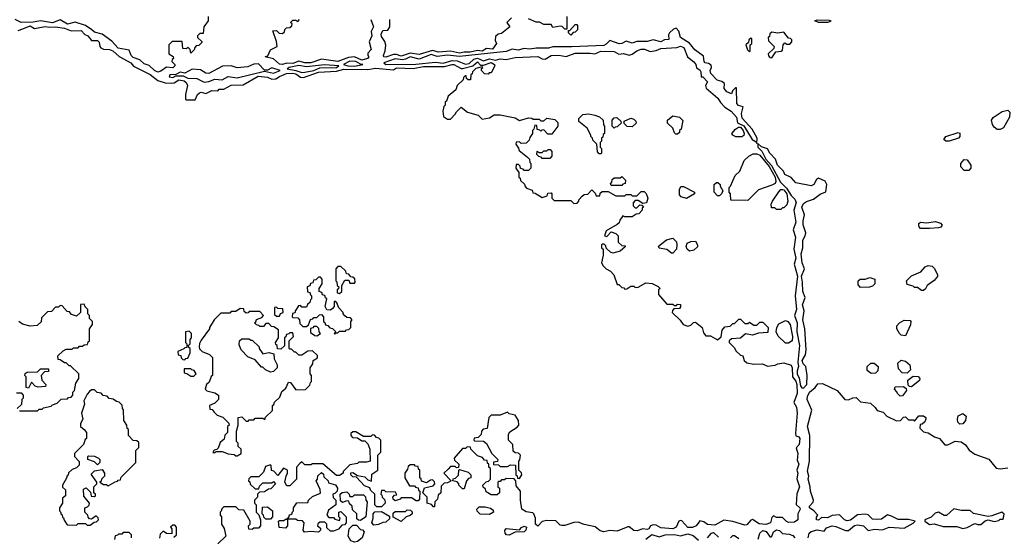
# Model space of a CAD drawing. Extents: x 2769579 to 2883812, y 684207 to 828660.
# Tile 485 of 505: x 2833536 to 2840092, y 817165 to 820603. Entities that reach past the tile are written whole.
import ezdxf

# ---------------------------------------------------------------- set-up
doc = ezdxf.new("R2010")
doc.units = 0

msp = doc.modelspace()

# ---------------------------------------------------------------- linework, layer by layer
at = {"layer": '0CON02XD'}
for points in [[(2834790, 820625), (2834790, 820595), (2834762.5, 820555), (2834758.3, 820511.7), (2834735, 820510), (2834720, 820495), (2834720, 820485), (2834748.3, 820458.3), (2834748.3, 820451.7), (2834728.3, 820431.7), (2834711.7, 820428.3), (2834701.7, 820418.3), (2834698.3, 820401.7), (2834675, 820380), (2834670, 820405), (2834658.3, 820418.3), (2834645, 820410), (2834621.7, 820411.7), (2834618.3, 820458.3), (2834551.7, 820458.3), (2834530, 820435), (2834530, 820375), (2834558.3, 820358.3), (2834560, 820345), (2834551.7, 820338.3), (2834550, 820325), (2834570, 820305), (2834570, 820295), (2834555, 820283.3), (2834513, 820287), (2834475, 820260), (2834455, 820254.2), (2834434.2, 820264.2), (2834397.5, 820297.5), (2834365, 820308), (2834335.6, 820335.6), (2834290.7, 820350.7), (2834278, 820365), (2834265, 820400), (2834192.5, 820412.5), (2834149.1, 820459.1), (2834085.8, 820505.8), (2834035, 820520.8), (2834016.2, 820535), (2833974.1, 820564.1), (2833905, 820586), (2833855, 820573.8), (2833805, 820602.5), (2833755, 820581.2), (2833675, 820596), (2833625, 820586.2), (2833545, 820584), (2833505, 820604.3)], [(2837180, 820625), (2837180, 820540), (2837165, 820540), (2837147, 820557), (2837135, 820560), (2837085, 820550), (2837075, 820570), (2837025, 820570), (2836997, 820587), (2836975, 820586.7), (2836925, 820607.5)], [(2833558, 820542), (2833605, 820561.2), (2833635, 820543.8), (2833705, 820558), (2833735, 820552.5), (2833775, 820556.2), (2833835, 820546.7), (2833879.3, 820529.3), (2833945, 820532), (2833970, 820505), (2833990, 820495), (2834013.9, 820463.9), (2834055, 820463.8), (2834065, 820452.5), (2834068.8, 820425), (2834075.9, 820415.9), (2834095, 820406), (2834135, 820403.8), (2834156.1, 820396.1), (2834198.3, 820358.3), (2834275, 820316.2), (2834293.1, 820293.1), (2834405, 820238), (2834455, 820197.5), (2834505, 820182.5), (2834545, 820180), (2834565, 820182), (2834595, 820201.9), (2834631.2, 820195), (2834643.8, 820185), (2834653.3, 820165), (2834640, 820105), (2834640, 820075), (2834645, 820070), (2834705, 820070), (2834720, 820105), (2834733, 820117), (2834745, 820120), (2834775, 820112.5), (2834815, 820132.5), (2834855, 820130), (2834865, 820140), (2834895, 820140), (2834945, 820167.5), (2835025, 820170), (2835123.2, 820226.8), (2835185, 820220), (2835215, 820206.2), (2835241.7, 820208.3), (2835266.7, 820225), (2835312.5, 820245), (2835355, 820247.5), (2835375, 820242.5), (2835405, 820220), (2835425, 820218), (2835525, 820254.2), (2835645, 820259.4), (2835695, 820274.4), (2835855, 820270.8), (2835905, 820280), (2836025, 820270), (2836045, 820282), (2836155, 820277.5), (2836225, 820290.8), (2836365, 820290.8), (2836415, 820305.7), (2836427.5, 820305), (2836475, 820277.5), (2836485, 820277.5), (2836553.9, 820296.1), (2836585, 820323.3), (2836605, 820300), (2836625, 820300), (2836675, 820317.5), (2836697.5, 820305), (2836700, 820295), (2836675, 820250), (2836661.7, 820248.3), (2836655, 820240), (2836631.7, 820241.7), (2836610, 820265), (2836611.7, 820278.3), (2836620, 820285), (2836615, 820290), (2836573, 820277), (2836550, 820255), (2836548.3, 820241.7), (2836540, 820235), (2836538.3, 820201.7), (2836521.7, 820201.7), (2836511.7, 820211.7), (2836508.3, 820228.3), (2836501.7, 820228.3), (2836491.7, 820218.3), (2836488.3, 820201.7), (2836450, 820165), (2836440, 820135), (2836390, 820095), (2836378.3, 820061.7), (2836370, 820055), (2836370, 820035), (2836360, 820025), (2836352.5, 819995), (2836358.3, 819958.3), (2836385, 819940), (2836405, 819940), (2836436.7, 819973.3), (2836445, 819990), (2836475, 820020), (2836518.3, 819988.3), (2836588.3, 819968.3), (2836615, 819940), (2836665, 819950), (2836695, 819970), (2836735, 819970), (2836835, 819950), (2836865, 819932.5), (2836925, 819950), (2836947, 819947), (2836955, 819940), (2836995, 819940), (2837005, 819930), (2837025, 819930), (2837045, 819947.5), (2837098.3, 819938.3), (2837118.3, 819918.3), (2837120, 819895), (2837078.3, 819841.7), (2837051.7, 819841.7), (2837025, 819870), (2837011.7, 819868.3), (2837005, 819860), (2836998.3, 819868.3), (2836981.7, 819871.7), (2836978.3, 819898.3), (2836965, 819900), (2836960, 819875), (2836950, 819865), (2836950, 819845), (2836931.7, 819818.3), (2836928.3, 819801.7), (2836908.3, 819781.7), (2836875, 819780), (2836865, 819790), (2836841.7, 819788.3), (2836840, 819775), (2836858.3, 819748.3), (2836861.7, 819731.7), (2836918.3, 819688.3), (2836930, 819675), (2836931.7, 819651.7), (2836940, 819645), (2836940, 819615), (2836925, 819600), (2836895, 819600), (2836888.3, 819608.3), (2836871.7, 819611.7), (2836868.3, 819628.3), (2836858.3, 819638.3), (2836841.7, 819638.3), (2836840, 819615), (2836860, 819585), (2836860, 819555), (2836868.3, 819548.3), (2836871.7, 819531.7), (2836898.3, 819508.3), (2836901.7, 819491.7), (2836911.7, 819481.7), (2836948.3, 819468.3), (2836951.7, 819451.7), (2836968.3, 819448.3), (2837015, 819420), (2837048.3, 819431.7), (2837051.7, 819448.3), (2837075, 819450), (2837080, 819445), (2837080, 819415), (2837095, 819400), (2837205, 819400), (2837225, 819380), (2837248.3, 819381.7), (2837260, 819395), (2837260, 819405), (2837281.7, 819428.3), (2837295, 819440), (2837318.3, 819441.7), (2837345, 819470), (2837368.3, 819448.3), (2837375, 819430), (2837398.3, 819431.7), (2837401.7, 819448.3), (2837415, 819460), (2837455, 819460), (2837505, 819430), (2837565, 819430), (2837575, 819440), (2837605, 819440), (2837615, 819430), (2837645, 819430), (2837675, 819460), (2837695, 819460), (2837707, 819447), (2837717.5, 819415), (2837710, 819385), (2837685, 819380), (2837655, 819400), (2837635, 819400), (2837620, 819385), (2837620, 819365), (2837635, 819350), (2837645, 819350), (2837665, 819370), (2837678.3, 819368.3), (2837690, 819355), (2837681.7, 819348.3), (2837680, 819335), (2837658.3, 819311.7), (2837641.7, 819308.3), (2837615, 819290), (2837565, 819290), (2837551.7, 819298.3), (2837531.7, 819268.3), (2837528.3, 819251.7), (2837515, 819240), (2837441.7, 819198.3), (2837430, 819165), (2837445, 819160), (2837475, 819190), (2837505, 819180), (2837520, 819165), (2837521.7, 819121.7), (2837545, 819100), (2837568.3, 819098.3), (2837568.3, 819091.7), (2837535, 819062.5), (2837485, 819050), (2837470, 819055), (2837441.7, 819081.7), (2837438.3, 819098.3), (2837428.3, 819108.3), (2837415, 819110), (2837410, 819105), (2837410, 819085), (2837420, 819075), (2837420, 819035), (2837410, 818985), (2837420, 818965), (2837440, 818945), (2837469.3, 818929.3), (2837492.5, 818905), (2837515, 818840), (2837525, 818840), (2837545, 818820), (2837558.3, 818818.3), (2837565, 818810), (2837578.3, 818811.7), (2837605, 818830), (2837625, 818830), (2837635, 818820), (2837655, 818822.5), (2837705, 818852.5), (2837747, 818847), (2837788.3, 818828.3), (2837800, 818815), (2837790, 818805), (2837790, 818775), (2837845, 818710), (2837885, 818710), (2837895, 818700), (2837908.3, 818701.7), (2837915, 818710), (2837937, 818707), (2837937, 818693), (2837928.3, 818681.7), (2837891.7, 818678.3), (2837881.7, 818668.3), (2837880, 818655), (2837933, 818603), (2837953.6, 818573.6), (2837985, 818562.5), (2838005, 818570), (2838021.7, 818588.3), (2838035, 818590), (2838080, 818555), (2838088.3, 818518.3), (2838105, 818500), (2838135, 818500), (2838183, 818473), (2838207.5, 818492.5), (2838213, 818537), (2838231.7, 818558.3), (2838267, 818563), (2838285, 818580), (2838295, 818580), (2838325, 818610), (2838335, 818610), (2838365, 818580), (2838385, 818580), (2838395, 818590), (2838425, 818570), (2838445, 818570), (2838465, 818590), (2838485, 818590), (2838520, 818555), (2838518.3, 818521.7), (2838455, 818517.5), (2838415, 818503.3), (2838368.3, 818511.7), (2838335, 818482.5), (2838275, 818480), (2838260, 818465), (2838260, 818455), (2838295, 818420), (2838305, 818400), (2838335, 818370), (2838350, 818365), (2838360, 818335), (2838378.3, 818318.3), (2838425, 818310), (2838481.7, 818311.7), (2838515, 818297.5), (2838566.4, 818303.6), (2838585, 818312.5), (2838625, 818320), (2838673, 818303), (2838680, 818285), (2838681.2, 818225), (2838705, 818196.7), (2838710, 818175), (2838712, 818115), (2838690, 818055), (2838707.5, 818025), (2838713.8, 817985), (2838700.7, 817850.7), (2838703.8, 817833.8), (2838725, 817826.7), (2838730, 817815), (2838726.2, 817775), (2838706.1, 817753.9), (2838716.2, 817715), (2838712.3, 817672.3), (2838723.8, 817645), (2838711.2, 817605), (2838717.5, 817585), (2838711.7, 817548.3), (2838728, 817495), (2838711.7, 817448.3), (2838706.4, 817376.4), (2838730, 817355), (2838732.5, 817345), (2838717.5, 817315), (2838717.5, 817275), (2838695, 817259.2), (2838655, 817257.5), (2838638.8, 817265), (2838615, 817290), (2838575, 817290), (2838555, 817300), (2838545, 817290), (2838535.6, 817254.4), (2838505, 817242.9), (2838458.9, 817248.9), (2838415, 817276.7), (2838405, 817273.3), (2838378.2, 817241.8), (2838365, 817238.1), (2838285, 817263.3), (2838225, 817271.2), (2838165, 817238.8), (2838115, 817243.8), (2838090.7, 817260.7), (2838065, 817267.5), (2838041.2, 817235), (2838015, 817222.5), (2837985, 817222.5), (2837945, 817267.5), (2837935, 817270), (2837923.9, 817266.1), (2837908, 817225), (2837885, 817215.6), (2837805, 817221.4), (2837775, 817240), (2837755, 817242), (2837736, 817234), (2837726.2, 817215), (2837715, 817210.8), (2837685, 817214), (2837648.3, 817201.7), (2837625, 817203.3), (2837595, 817227.5), (2837585, 817228.8), (2837515, 817198.1), (2837465.9, 817204.1), (2837425, 817194.3), (2837401.2, 817201.2), (2837368.8, 817228.8), (2837295, 817242.5), (2837255, 817260), (2837225, 817257.5), (2837165, 817237.5), (2837145, 817237.5), (2837135, 817240), (2837107, 817267), (2837045, 817270), (2837015, 817262.5), (2836985, 817232.5), (2836970, 817245), (2836970, 817285), (2836960, 817315), (2836951.7, 817321.7), (2836908.3, 817328.3), (2836880, 817345), (2836870, 817405), (2836870, 817465), (2836841.7, 817501.7), (2836840, 817535), (2836828.3, 817548.3), (2836775, 817550), (2836765, 817540), (2836745, 817540), (2836735, 817530), (2836725, 817530), (2836720, 817525), (2836720, 817495), (2836730, 817485), (2836730, 817455), (2836715, 817440), (2836675, 817440), (2836641.7, 817461.7), (2836638.3, 817478.3), (2836621.7, 817491.7), (2836620, 817505), (2836641.7, 817528.3), (2836658.3, 817531.7), (2836670, 817545), (2836670, 817615), (2836660, 817625), (2836660, 817645), (2836651.7, 817651.7), (2836648.3, 817668.3), (2836631.7, 817671.7), (2836618.3, 817688.3), (2836585, 817700), (2836540, 817745), (2836538.3, 817758.3), (2836515, 817760), (2836505, 817750), (2836485, 817750), (2836430, 817685), (2836431.7, 817671.7), (2836460, 817645), (2836458.3, 817621.7), (2836445, 817620), (2836435, 817630), (2836405, 817630), (2836388.3, 817611.7)], [(2835874.1, 820604.1), (2835891.2, 820555), (2835876.7, 820525), (2835880, 820495), (2835863.3, 820455), (2835876.2, 820403.8), (2835855, 820380), (2835853.6, 820363.6), (2835860, 820355), (2835852.5, 820345), (2835815, 820334.4), (2835765, 820356), (2835725, 820350.8), (2835655, 820324.4), (2835545, 820340), (2835475, 820316), (2835435, 820316.2), (2835395, 820326), (2835355, 820310.6), (2835315.8, 820314.2), (2835285, 820303.8), (2835265, 820307.5), (2835225, 820342.5), (2835170, 820355), (2835188.3, 820361.7), (2835207, 820403), (2835250, 820425), (2835247, 820457), (2835221.7, 820528.3), (2835245, 820530), (2835263, 820513), (2835285, 820510), (2835298.3, 820521.7), (2835301.7, 820538.3), (2835311.7, 820548.3), (2835335, 820550), (2835348.3, 820561.7), (2835350, 820575), (2835340, 820585), (2835355, 820600), (2835375, 820600), (2835388.3, 820591.7), (2835400, 820605)], [(2836810, 820615), (2836780, 820585), (2836800, 820555), (2836745, 820510), (2836723, 820507), (2836705, 820490), (2836702.5, 820465), (2836710, 820445), (2836685, 820407.5), (2836645, 820411.2), (2836615, 820394.4), (2836585, 820397.1), (2836535, 820385.7), (2836495, 820387.5), (2836465, 820380.6), (2836405, 820394.2), (2836325, 820386.2), (2836285, 820398), (2836195, 820372), (2836135, 820379.2), (2836075, 820359.2), (2836045, 820370.8), (2836025, 820370.8), (2835975, 820354), (2835960, 820355), (2835957.5, 820365), (2835970, 820395), (2835973, 820433), (2835967, 820457), (2835945, 820490), (2835943.9, 820506.1), (2835955, 820530), (2835987, 820533), (2836000, 820555), (2836000, 820605)], [(2837205, 820500), (2837190, 820515), (2837190, 820530), (2837198.3, 820531.7), (2837235, 820570), (2837245, 820570), (2837250, 820565), (2837250, 820535), (2837235, 820520), (2837221.7, 820518.3), (2837205, 820500)], [(2838915, 820583.8), (2838855, 820583.8), (2838830, 820595), (2838845, 820602.5), (2838925, 820600), (2838937.5, 820595), (2838935, 820590), (2838915, 820583.8)], [(2833525, 820530.8), (2833558, 820542)], [(2838445, 819780), (2838445.8, 819815), (2838413.3, 819875), (2838346.9, 819946.9), (2838341.7, 819978.3), (2838352.5, 820022.5), (2838321.7, 820031.7), (2838310, 820045), (2838308.3, 820148.3), (2838301.7, 820148.3), (2838281.7, 820128.3), (2838275, 820110), (2838245, 820122.5), (2838227.5, 820145), (2838228.3, 820178.3), (2838211.7, 820191.7), (2838179.3, 820199.3), (2838138.8, 820245), (2838133.8, 820265), (2838142.5, 820285), (2838140, 820300), (2838121.7, 820311.7), (2838100, 820315), (2838093.3, 820325), (2838089.3, 820359.3), (2838032.3, 820402.3), (2837995.8, 820445.8), (2837936, 820485), (2837925.9, 820525.9), (2837906.1, 820546.1), (2837889.3, 820540.7), (2837862.5, 820515), (2837857, 820503), (2837858.6, 820471.4), (2837830.3, 820469.7), (2837805, 820455.7), (2837755, 820469.2), (2837715, 820457.5), (2837645, 820457.1), (2837615, 820446.7), (2837575, 820460), (2837546.4, 820443.6), (2837527, 820443), (2837466.1, 820463.9), (2837441.1, 820438.9), (2837425, 820431.9), (2837213.3, 820423.3), (2837085, 820423.1), (2837056.2, 820413.8), (2836975.6, 820414.4), (2836933, 820407), (2836895, 820411.1), (2836855, 820399.1), (2836815, 820406.7), (2836775, 820391.1), (2836465, 820356.9), (2836385, 820367.8), (2836315, 820357.1), (2836275, 820370.6), (2836195, 820339.2), (2836135, 820355.6), (2836105, 820339.2), (2836085, 820335.6), (2836035, 820342.5), (2835960, 820315), (2835975, 820304.2), (2836172.7, 820307.3), (2836305, 820320), (2836356.4, 820313.6), (2836415, 820330.6), (2836449.2, 820329.2), (2836505, 820306.4), (2836527.8, 820312.2), (2836560, 820340), (2836585, 820347.5), (2836625, 820329.5), (2836665, 820343.3), (2836705, 820334.4), (2836735, 820342.2), (2836775, 820337.1), (2836835, 820351.2), (2836985, 820358.2), (2837015, 820343.1), (2837035, 820340.6), (2837075, 820364.4), (2837125, 820367.8), (2837175, 820358.1), (2837235, 820379.2), (2837335, 820381.1), (2837365, 820375.6), (2837405, 820394.4), (2837495, 820391.1), (2837525, 820373.1), (2837557, 820377), (2837595, 820367.5), (2837615, 820372.5), (2837646, 820395), (2837675, 820406.2), (2837696.1, 820406.1), (2837735, 820391.2), (2837775, 820398.9), (2837805, 820412.1), (2837911.7, 820418.3), (2837935, 820426), (2837957.5, 820417.5), (2837982.5, 820355), (2838025, 820323.3), (2838038.8, 820305), (2838041.7, 820281.7), (2838065, 820270), (2838072.5, 820255), (2838073, 820223), (2838085, 820222.5), (2838115, 820190), (2838102.5, 820165), (2838107, 820147), (2838185, 820080), (2838201.7, 820051.7), (2838230.7, 820020.7), (2838273.2, 819993.2), (2838308, 819955), (2838315, 819917.5), (2838356.9, 819896.9), (2838413.8, 819805), (2838439.5, 819789.5), (2838445, 819780)], [(2838545, 820350), (2838571.7, 820388.3), (2838607, 820393), (2838615, 820400), (2838620, 820435), (2838631.7, 820448.3), (2838645, 820440), (2838665, 820440), (2838677.5, 820455), (2838678.3, 820468.3), (2838668.3, 820478.3), (2838655, 820480), (2838625, 820520), (2838585, 820512.5), (2838545, 820520), (2838531.7, 820508.3), (2838528.3, 820491.7), (2838520, 820485), (2838521.7, 820461.7), (2838560, 820425), (2838558.3, 820411.7), (2838520, 820375), (2838521.7, 820361.7), (2838531.7, 820351.7), (2838545, 820350)], [(2838395, 820390), (2838400, 820395), (2838400, 820435), (2838410, 820445), (2838410, 820475), (2838405, 820480), (2838391.7, 820468.3), (2838388.3, 820451.7), (2838370, 820435), (2838381.7, 820401.7), (2838395, 820390)], [(2834765, 820188), (2834795, 820192), (2834835, 820208.1), (2834885, 820202), (2834925, 820225.5), (2834985, 820216), (2835165, 820260), (2835225, 820248), (2835270, 820265), (2835215, 820282), (2835185, 820268), (2835166.2, 820266.2), (2835125, 820309.2), (2835095, 820306), (2835055, 820290), (2834985, 820283.3), (2834945, 820296), (2834887.3, 820292.7), (2834795, 820245.5), (2834775, 820247.9), (2834740.2, 820270.2), (2834685, 820273.1), (2834635, 820246.7), (2834605, 820253.8), (2834575, 820237.5), (2834535, 820236.7), (2834531.7, 820221.7), (2834555, 820217.5), (2834575, 820230), (2834625, 820230), (2834655, 820214.2), (2834715, 820210.6), (2834765, 820188)], [(2835415, 820250.8), (2835435, 820254.2), (2835494.2, 820264.2), (2835535, 820282), (2835645, 820284.3), (2835660, 820295), (2835565, 820303.3), (2835445, 820288.6), (2835395, 820298.9), (2835330, 820285), (2835317.5, 820275), (2835375, 820265.8), (2835415, 820250.8)], [(2835765, 820294.4), (2835820, 820305), (2835805, 820306.7), (2835775, 820323.8), (2835735, 820326.9), (2835692.5, 820305), (2835720, 820295), (2835765, 820294.4)], [(2837405, 819710), (2837395, 819710), (2837383, 819723), (2837380, 819775), (2837351.7, 819801.7), (2837350, 819815), (2837340, 819825), (2837340, 819835), (2837315, 819880), (2837260, 819925), (2837260, 819945), (2837285, 819972.5), (2837325, 819976.7), (2837365, 819966.7), (2837397, 819957), (2837420, 819935), (2837423, 819903), (2837430, 819895), (2837430, 819845), (2837421.7, 819838.3), (2837418.3, 819821.7), (2837410, 819815), (2837410, 819795), (2837400, 819785), (2837400, 819755), (2837410, 819745), (2837410, 819715), (2837405, 819710)], [(2840065, 819872.5), (2840045, 819872.5), (2840025, 819887.5), (2840013.3, 819905), (2840007.5, 819935), (2840017, 819953), (2840077.3, 819992.7), (2840115, 820000), (2840128, 819988), (2840127.5, 819955), (2840086.4, 819883.6), (2840065, 819872.5)], [(2837495, 819880), (2837480, 819895), (2837480, 819935), (2837495, 819950), (2837511.7, 819951.7), (2837538.3, 819928.3), (2837540, 819915), (2837515, 819890), (2837501.7, 819888.3), (2837495, 819880)], [(2837615, 819890), (2837581.7, 819891.7), (2837561.7, 819911.7), (2837561.7, 819928.3), (2837605, 819947.5), (2837625, 819940), (2837638.3, 819928.3), (2837640, 819915), (2837615, 819890)], [(2837915, 819840), (2837905, 819840), (2837895, 819850), (2837885, 819880), (2837850, 819915), (2837850, 819935), (2837885, 819962.5), (2837930, 819955), (2837951.7, 819931.7), (2837940, 819875), (2837930, 819865), (2837928.3, 819851.7), (2837915, 819840)], [(2838305, 819822.5), (2838283.6, 819833.6), (2838277.5, 819845), (2838301.2, 819875), (2838322.6, 819887.4), (2838335, 819886.9), (2838352.9, 819865), (2838360, 819845), (2838358.3, 819831.7), (2838345, 819823.3), (2838305, 819822.5)], [(2839703.6, 819793.6), (2839690, 819805), (2839702.5, 819825), (2839785, 819852.5), (2839795, 819847.5), (2839796.2, 819825), (2839786.1, 819813.9), (2839725, 819793.8), (2839703.6, 819793.6)], [(2838755, 818150), (2838776.2, 818175), (2838780, 818235), (2838770, 818295), (2838753.1, 818313.1), (2838745.8, 818335), (2838767.3, 818372.7), (2838772, 818405), (2838763.8, 818545), (2838750.8, 818605), (2838760, 818665), (2838749.2, 818705), (2838766.2, 818755), (2838750, 818795), (2838749.4, 818855), (2838740.6, 818895), (2838760.8, 818945), (2838745.7, 818985.7), (2838739.5, 819045), (2838750.8, 819085), (2838750.8, 819135), (2838766.6, 819163.4), (2838770, 819185), (2838752.3, 819237.7), (2838752, 819265), (2838762, 819305), (2838744, 819355), (2838755, 819380), (2838775, 819393.3), (2838821.2, 819408.8), (2838865, 819441.2), (2838903.3, 819456.7), (2838910, 819505), (2838898.3, 819528.3), (2838855, 819547.5), (2838841.7, 819538.3), (2838823.3, 819505), (2838805, 819496.2), (2838705, 819517.5), (2838672.3, 819552.3), (2838631.7, 819571.7), (2838621.2, 819595), (2838581.2, 819635), (2838568.8, 819675), (2838530, 819715), (2838515, 819743.3), (2838475.7, 819755.7), (2838451.7, 819778.3), (2838450, 819755), (2838476.9, 819726.9), (2838504.4, 819675), (2838542.2, 819632.2), (2838602.4, 819522.4), (2838642.3, 819482.3), (2838673.1, 819433.1), (2838697.8, 819407.8), (2838705.5, 819385.5), (2838690.8, 819335), (2838702.9, 819255), (2838685.8, 819205), (2838702.1, 819155), (2838691.4, 819075), (2838703.3, 819015), (2838692.5, 818975), (2838714.4, 818895), (2838698.8, 818765), (2838708.6, 818675), (2838695.8, 818635), (2838712.5, 818585), (2838711.4, 818525), (2838729.4, 818435), (2838716.2, 818323.8), (2838722.5, 818295), (2838712.5, 818265), (2838712.9, 818245), (2838726.5, 818216.5), (2838735.7, 818165.7), (2838745, 818152.5), (2838755, 818150)], [(2837065, 819680), (2837015, 819680), (2837008.3, 819688.3), (2836991.7, 819691.7), (2836980, 819705), (2836981.7, 819728.3), (2836995, 819720), (2837015, 819720), (2837025, 819730), (2837045, 819730), (2837055, 819740), (2837068.3, 819738.3), (2837080, 819725), (2837080, 819695), (2837065, 819680)], [(2838385, 819400), (2838271.7, 819401.7), (2838270, 819445), (2838260, 819455), (2838260, 819485), (2838270, 819495), (2838300, 819565), (2838330, 819595), (2838360, 819665), (2838390, 819695), (2838420.7, 819709.3), (2838445, 819711.2), (2838465, 819701.2), (2838525.5, 819625), (2838566.5, 819555), (2838571.2, 819525), (2838566.4, 819513.6), (2838545, 819502.5), (2838455, 819470), (2838385, 819400)], [(2839855, 819600), (2839825, 819600), (2839803, 819623), (2839802.5, 819645), (2839825, 819672.5), (2839845, 819670), (2839870, 819635), (2839870, 819615), (2839855, 819600)], [(2837545, 819500), (2837475, 819500), (2837470, 819515), (2837478.3, 819521.7), (2837481.7, 819538.3), (2837495, 819550), (2837535, 819550), (2837545, 819560), (2837570, 819535), (2837568.3, 819511.7), (2837551.7, 819508.3), (2837545, 819500)], [(2838195, 819430), (2838181.7, 819431.7), (2838160, 819455), (2838160, 819505), (2838175, 819520), (2838185, 819520), (2838200, 819505), (2838200, 819495), (2838217.5, 819465), (2838210, 819445), (2838195, 819430)], [(2837975, 819412.5), (2837940, 819425), (2837928.3, 819438.3), (2837928.3, 819471.7), (2837938.3, 819491.7), (2837955, 819492.5), (2838030, 819455), (2838030, 819445), (2837975, 819412.5)], [(2838605, 819340), (2838575, 819340), (2838565, 819350), (2838541.7, 819351.7), (2838540, 819375), (2838547.5, 819395), (2838591.7, 819458.3), (2838605, 819472.5), (2838615, 819473.8), (2838625, 819470), (2838644, 819445), (2838650, 819395), (2838645, 819370), (2838625, 819350), (2838615, 819350), (2838605, 819340)], [(2839595, 819213.8), (2839533.9, 819213.9), (2839524.1, 819224.1), (2839523.3, 819235), (2839524, 819246), (2839534, 819256), (2839575, 819250), (2839635, 819258.8), (2839668.3, 819248.3), (2839677.5, 819235), (2839668.8, 819221.2), (2839655, 819216.7), (2839595, 819213.8)], [(2837885, 819050), (2837875, 819050), (2837845, 819072.5), (2837793, 819083), (2837790, 819095), (2837843, 819137), (2837885, 819150), (2837910, 819125), (2837912.5, 819105), (2837910, 819075), (2837885, 819050)], [(2837995, 819062.5), (2837980, 819075), (2837973, 819093), (2837980, 819115), (2838005, 819127.5), (2838035, 819130), (2838050, 819105), (2838048.3, 819091.7), (2838025, 819070), (2837995, 819062.5)], [(2835665, 818780), (2835680, 818795), (2835680, 818835), (2835701.7, 818868.3), (2835728.3, 818868.3), (2835735, 818850), (2835765, 818850), (2835770, 818855), (2835768.3, 818878.3), (2835755, 818890), (2835741.7, 818891.7), (2835728.3, 818908.3), (2835711.7, 818911.7), (2835708.3, 818928.3), (2835675, 818960), (2835655, 818960), (2835640, 818945), (2835640, 818865), (2835648.3, 818858.3), (2835650, 818835), (2835660, 818825), (2835658.3, 818811.7), (2835650, 818805), (2835650, 818785), (2835665, 818780)], [(2839555, 818800), (2839541.7, 818801.7), (2839515, 818820), (2839495, 818820), (2839485, 818830), (2839445, 818840), (2839440, 818865), (2839475, 818897.5), (2839536.1, 818923.9), (2839565, 818957.5), (2839585, 818967.5), (2839611.7, 818961.7), (2839627, 818947), (2839647.5, 818905), (2839647, 818893), (2839625, 818867.5), (2839577.5, 818835), (2839568.3, 818811.7), (2839555, 818800)], [(2835635, 818510), (2835640, 818520), (2835655, 818520), (2835665, 818530), (2835705, 818530), (2835711.7, 818538.3), (2835728.3, 818541.7), (2835740, 818555), (2835740, 818595), (2835750, 818605), (2835738.3, 818618.3), (2835715, 818620), (2835701.7, 818631.7), (2835690, 818645), (2835690, 818655), (2835660, 818685), (2835648.3, 818718.3), (2835635, 818730), (2835630, 818725), (2835630, 818695), (2835618.3, 818681.7), (2835605, 818670), (2835581.7, 818671.7), (2835570, 818695), (2835580, 818745), (2835571.7, 818751.7), (2835568.3, 818768.3), (2835551.7, 818771.7), (2835548.3, 818788.3), (2835530, 818795), (2835530, 818815), (2835550, 818845), (2835550, 818875), (2835538.3, 818888.3), (2835525, 818890), (2835508.3, 818871.7), (2835491.7, 818868.3), (2835488.3, 818851.7), (2835471.7, 818848.3), (2835468.3, 818831.7), (2835450, 818825), (2835451.7, 818791.7), (2835468.3, 818788.3), (2835471.7, 818771.7), (2835480, 818765), (2835480, 818745), (2835471.7, 818738.3), (2835468.3, 818721.7), (2835451.7, 818708.3), (2835445, 818690), (2835415, 818690), (2835405, 818700), (2835391.7, 818698.3), (2835371.7, 818668.3), (2835368.3, 818651.7), (2835351.7, 818648.3), (2835350, 818625), (2835355, 818620), (2835388.3, 818618.3), (2835400, 818605), (2835401.7, 818581.7), (2835421.7, 818561.7), (2835445, 818560), (2835458.3, 818571.7), (2835471.7, 818608.3), (2835488.3, 818611.7), (2835495, 818620), (2835515, 818620), (2835531.7, 818638.3), (2835545, 818640), (2835560, 818625), (2835560, 818595), (2835568.3, 818588.3), (2835571.7, 818571.7), (2835588.3, 818568.3), (2835601.7, 818551.7), (2835618.3, 818548.3), (2835640, 818525), (2835630, 818515), (2835635, 818510)], [(2839135, 818820), (2839118.3, 818838.3), (2839120, 818865), (2839133, 818877), (2839165, 818876.7), (2839197, 818887), (2839230, 818875), (2839230, 818845), (2839215, 818830), (2839195, 818822.5), (2839135, 818820)], [(2833535, 818000), (2833655, 818000), (2833665, 818010), (2833685, 818010), (2833695, 818020), (2833745, 818030), (2833755, 818040), (2833785, 818050), (2833811.7, 818078.3), (2833855, 818080), (2833861.7, 818088.3), (2833878.3, 818091.7), (2833890, 818105), (2833890, 818125), (2833900, 818135), (2833910, 818185), (2833930, 818215), (2833930, 818245), (2833875, 818300), (2833865, 818300), (2833845, 818320), (2833835, 818320), (2833805, 818340), (2833791.7, 818341.7), (2833790, 818365), (2833825, 818400), (2833845, 818410), (2833885, 818410), (2833895, 818420), (2833925, 818420), (2833935, 818430), (2833955, 818430), (2833965, 818440), (2833988.3, 818441.7), (2833991.7, 818458.3), (2834000, 818465), (2834000, 818545), (2834020, 818575), (2834020, 818595), (2834000, 818615), (2834000, 818635), (2833990, 818645), (2833990, 818675), (2833971.7, 818691.7), (2833965, 818710), (2833941.7, 818708.3), (2833940, 818655), (2833915, 818630), (2833881.7, 818641.7), (2833868.3, 818658.3), (2833851.7, 818661.7), (2833818.3, 818698.3), (2833805, 818700), (2833795, 818690), (2833775, 818690), (2833748.3, 818661.7), (2833721.7, 818658.3), (2833681.7, 818618.3), (2833678.3, 818591.7), (2833651.7, 818568.3), (2833605, 818562.5), (2833555, 818577.5), (2833530, 818595)], [(2834985, 817700), (2835010, 817715), (2835010, 817745), (2834991.7, 817761.7), (2834990, 817785), (2834980, 817795), (2834980, 817865), (2834990, 817905), (2834990, 817955), (2835015, 817960), (2835045, 817930), (2835058.3, 817931.7), (2835065, 817940), (2835095, 817940), (2835105, 817950), (2835155, 817950), (2835168.3, 817941.7), (2835171.7, 817958.3), (2835218.3, 818001.7), (2835220, 818035), (2835228.3, 818041.7), (2835231.7, 818058.3), (2835268.3, 818091.7), (2835281.7, 818128.3), (2835308.3, 818151.7), (2835325, 818190), (2835338.3, 818188.3), (2835375, 818140), (2835438.3, 818141.7), (2835468.3, 818171.7), (2835471.7, 818188.3), (2835480, 818195), (2835480, 818235), (2835470, 818245), (2835470, 818285), (2835487, 818313), (2835490, 818335), (2835518.3, 818351.7), (2835518.3, 818368.3), (2835485, 818400), (2835455, 818397.5), (2835415, 818370), (2835395, 818370), (2835375, 818390), (2835365, 818390), (2835345, 818410), (2835335, 818410), (2835330, 818415), (2835330, 818465), (2835360, 818495), (2835355, 818520), (2835335, 818520), (2835328.3, 818511.7), (2835311.7, 818508.3), (2835308.3, 818491.7), (2835300, 818485), (2835298.3, 818431.7), (2835275, 818410), (2835251.7, 818411.7), (2835250, 818435), (2835241.7, 818441.7), (2835240, 818455), (2835260, 818485), (2835258.3, 818538.3), (2835228.3, 818558.3), (2835211.7, 818561.7), (2835195, 818580), (2835175, 818580), (2835158.3, 818561.7), (2835135, 818560), (2835128.3, 818568.3), (2835111.7, 818571.7), (2835100, 818585), (2835108.3, 818591.7), (2835111.7, 818608.3), (2835148.3, 818621.7), (2835160, 818635), (2835135, 818660), (2835065, 818660), (2835058.3, 818651.7), (2835045, 818650), (2835031.7, 818661.7), (2835028.3, 818678.3), (2835005, 818680), (2834975, 818660), (2834945, 818660), (2834935, 818650), (2834875, 818650), (2834830, 818605), (2834800, 818555), (2834800, 818545), (2834745, 818470), (2834733, 818447), (2834730, 818425), (2834733, 818413), (2834750, 818395), (2834800, 818375), (2834820, 818355), (2834820, 818235), (2834811.7, 818228.3), (2834798.3, 818191.7), (2834780, 818175), (2834770, 818145), (2834783, 818133), (2834835, 818120), (2834860, 818105), (2834860, 818075), (2834835, 818050), (2834800, 818035), (2834801.7, 818011.7), (2834818.3, 818008.3), (2834831.7, 817991.7), (2834851.7, 817971.7), (2834888.3, 817958.3), (2834928.3, 817918.3), (2834930, 817905), (2834920, 817895), (2834920, 817855), (2834901.7, 817838.3), (2834898.3, 817811.7), (2834871.7, 817788.3), (2834858.3, 817751.7), (2834848.3, 817741.7), (2834831.7, 817738.3), (2834821.7, 817721.7), (2834835, 817720), (2834845, 817730), (2834885, 817730), (2834923.6, 817713.6), (2834965, 817710), (2834975, 817700), (2834985, 817700)], [(2835265, 818630), (2835271.7, 818648.3), (2835290, 818655), (2835288.3, 818678.3), (2835255, 818680), (2835245, 818690), (2835231.7, 818688.3), (2835231.7, 818641.7), (2835245, 818630), (2835265, 818630)], [(2838655, 818450), (2838635, 818450), (2838587, 818497), (2838572.5, 818525), (2838577.5, 818555), (2838590.7, 818579.3), (2838635, 818600), (2838650, 818595), (2838666.7, 818575), (2838682.5, 818495), (2838680, 818465), (2838655, 818450)], [(2839435, 818500), (2839405, 818502.5), (2839393.6, 818513.6), (2839377.5, 818545), (2839377.5, 818565), (2839393.6, 818586.4), (2839425, 818602.5), (2839465, 818600), (2839470, 818595), (2839467, 818573), (2839435, 818500)], [(2834635, 818340), (2834641.7, 818348.3), (2834655, 818350), (2834670, 818385), (2834670, 818415), (2834661.7, 818421.7), (2834660, 818435), (2834670, 818445), (2834670, 818475), (2834680, 818485), (2834680, 818515), (2834665, 818530), (2834640, 818525), (2834640, 818455), (2834650, 818445), (2834648.3, 818421.7), (2834635, 818420), (2834628.3, 818411.7), (2834590, 818395), (2834591.7, 818371.7), (2834608.3, 818368.3), (2834611.7, 818351.7), (2834621.7, 818341.7), (2834635, 818340)], [(2835515, 818500), (2835540, 818515), (2835530, 818525), (2835528.3, 818548.3), (2835515, 818560), (2835495, 818560), (2835488.3, 818551.7), (2835471.7, 818548.3), (2835471.7, 818521.7), (2835501.7, 818501.7), (2835515, 818500)], [(2835205, 818257.5), (2835173, 818273), (2835155, 818290), (2835145, 818290), (2835105, 818340), (2835055, 818360), (2835010, 818405), (2834998.3, 818438.3), (2835000, 818465), (2835015, 818480), (2835065, 818480), (2835075, 818470), (2835085, 818470), (2835130, 818425), (2835130, 818415), (2835155, 818380), (2835195, 818387.5), (2835228.3, 818378.3), (2835230, 818345), (2835250, 818305), (2835250, 818285), (2835225, 818262.5), (2835205, 818257.5)], [(2839445, 818250), (2839413, 818253), (2839388.3, 818278.3), (2839383, 818317), (2839405, 818337.5), (2839435, 818330), (2839463.3, 818305), (2839467, 818273), (2839445, 818250)], [(2833595, 818150), (2833580, 818155), (2833580, 818225), (2833570, 818235), (2833571.7, 818248.3), (2833585, 818257.5), (2833655, 818260), (2833675, 818280), (2833728.3, 818278.3), (2833728.3, 818261.7), (2833701.7, 818258.3), (2833680, 818235), (2833683, 818203), (2833710, 818175), (2833708.3, 818161.7), (2833658.3, 818158.3), (2833640, 818165), (2833615, 818190), (2833595, 818150)], [(2834695, 818230), (2834710, 818245), (2834698.3, 818268.3), (2834681.7, 818271.7), (2834675, 818280), (2834631.7, 818278.3), (2834631.7, 818251.7), (2834648.3, 818248.3), (2834675, 818230), (2834695, 818230)], [(2839205, 818247.5), (2839178.3, 818268.3), (2839180, 818295), (2839203, 818317), (2839225, 818317.5), (2839252.5, 818295), (2839250, 818265), (2839235, 818250), (2839205, 818247.5)], [(2839475, 818160), (2839461.7, 818161.7), (2839451.7, 818171.7), (2839450, 818205), (2839485, 818230), (2839518.3, 818228.3), (2839530, 818215), (2839528.3, 818201.7), (2839475, 818160)], [(2834005, 817240), (2834031.7, 817258.3), (2834048.3, 817261.7), (2834060, 817275), (2834058.3, 817288.3), (2834045, 817300), (2834015, 817280), (2834001.7, 817281.7), (2833991.7, 817291.7), (2833990, 817305), (2833970, 817325), (2833970, 817355), (2833988.3, 817361.7), (2833998.3, 817371.7), (2834000, 817385), (2833963, 817433), (2833961.7, 817478.3), (2833978.3, 817488.3), (2834008.3, 817458.3), (2834011.7, 817431.7), (2834035, 817430), (2834040, 817435), (2834040, 817445), (2834030, 817455), (2834030, 817495), (2834050, 817515), (2834050, 817525), (2834011.7, 817578.3), (2834035, 817600), (2834085, 817610), (2834100, 817585), (2834100, 817565), (2834080, 817545), (2834078.3, 817531.7), (2834070, 817525), (2834095, 817510), (2834115, 817510), (2834125, 817500), (2834171.7, 817528.3), (2834188.3, 817531.7), (2834191.7, 817538.3), (2834208.3, 817541.7), (2834211.7, 817558.3), (2834310, 817655), (2834310, 817735), (2834330, 817755), (2834328.3, 817788.3), (2834315, 817800), (2834291.7, 817801.7), (2834260, 817835), (2834260, 817875), (2834251.7, 817881.7), (2834250, 817905), (2834230, 817935), (2834227.5, 818007.5), (2834220, 818015), (2834218.3, 818038.3), (2834198.3, 818058.3), (2834181.7, 818061.7), (2834158.3, 818078.3), (2834131.7, 818081.7), (2834118.3, 818098.3), (2834091.7, 818101.7), (2834078.3, 818118.3), (2834051.7, 818121.7), (2834035, 818140), (2834015, 818140), (2834001.7, 818128.3), (2833985, 818110), (2833963, 818067), (2833967.5, 818045), (2833947.5, 817985), (2833957.5, 817945), (2833940, 817915), (2833940, 817895), (2833966.4, 817876.4), (2833980, 817855), (2833980, 817815), (2833971.7, 817808.3), (2833960, 817775), (2833900, 817715), (2833900, 817695), (2833931.7, 817661.7), (2833931.7, 817638.3), (2833915, 817620), (2833885, 817610), (2833861.7, 817588.3), (2833858.3, 817571.7), (2833851.7, 817568.3), (2833848.3, 817551.7), (2833820, 817505), (2833821.7, 817491.7), (2833840, 817475), (2833840, 817435), (2833821.7, 817418.3), (2833820, 817385), (2833800, 817355), (2833800, 817335), (2833808.3, 817328.3), (2833811.7, 817311.7), (2833818.3, 817308.3), (2833821.7, 817291.7), (2833828.3, 817288.3), (2833831.7, 817271.7), (2833851.7, 817241.7), (2833915, 817240), (2833925, 817250), (2833975, 817250), (2833985, 817240), (2834005, 817240)], [(2838785.6, 817155), (2838792, 817185), (2838805, 817196), (2838845, 817208.8), (2838891.7, 817198.3), (2838908, 817222), (2838945, 817234.2), (2838970.5, 817230.5), (2839035, 817202.5), (2839055, 817202.5), (2839094.3, 817235.7), (2839115, 817241.4), (2839154.3, 817234.3), (2839185, 817202.5), (2839227, 817213), (2839281.7, 817208.3), (2839325, 817226.7), (2839425, 817220), (2839485, 817252), (2839497.5, 817265), (2839455, 817277.5), (2839385, 817275.8), (2839341.7, 817298.3), (2839315, 817307.5), (2839275, 817278.8), (2839246.1, 817276.1), (2839215, 817278.8), (2839185, 817307.5), (2839165, 817312.5), (2839115, 817307.5), (2839067.7, 817272.3), (2839045, 817268.8), (2839027.5, 817275), (2838995, 817307.5), (2838945, 817302.5), (2838915, 817287.5), (2838875, 817290), (2838855, 817272.5), (2838842.5, 817275), (2838841.7, 817291.7), (2838850, 817305), (2838823.9, 817333.9), (2838794.2, 817355), (2838794.4, 817365.6), (2838818.3, 817391.7), (2838821.2, 817405), (2838800.8, 817465), (2838800, 817495), (2838786.7, 817545), (2838791.2, 817565), (2838782.3, 817597.7), (2838794, 817665), (2838796.2, 817835), (2838780.8, 817895), (2838810, 818005), (2838780, 818075), (2838782, 818095), (2838795.9, 818124.1), (2838832.5, 818155), (2838850.7, 818179.3), (2838881.7, 818181.7), (2838980, 818135), (2839030, 818075), (2839055, 818072.5), (2839083, 818087), (2839105, 818087.5), (2839135, 818060), (2839201.7, 818051.7), (2839233, 818023), (2839245, 818002.5), (2839285, 817990), (2839310, 817965), (2839373.6, 817933.6), (2839400, 817935), (2839421.7, 817958.3), (2839435, 817960), (2839455, 817940), (2839485, 817940), (2839495, 817930), (2839523, 817967), (2839555, 817967.5), (2839570, 817955), (2839570, 817945), (2839563, 817927), (2839545, 817910), (2839531.7, 817908.3), (2839530, 817885), (2839555, 817860), (2839585, 817852.5), (2839626.7, 817826.7), (2839660, 817815), (2839695, 817772.5), (2839715, 817772.5), (2839765, 817797.5), (2839805, 817792.5), (2839833, 817773), (2839857, 817737), (2839895, 817712.5), (2839988.3, 817678.3), (2840038.3, 817618.3), (2840065, 817613.3), (2840115, 817620)], [(2839398.3, 818098.3), (2839380, 818115), (2839377, 818127), (2839360, 818145), (2839365, 818160), (2839421.7, 818161.7), (2839438.3, 818148.3), (2839440, 818135), (2839415, 818100), (2839398.3, 818098.3)], [(2833515, 818120), (2833545, 818120), (2833560, 818105), (2833560, 818085), (2833550, 818075), (2833547, 818043), (2833520, 818015)], [(2836865, 817550), (2836880, 817575), (2836878.3, 817588.3), (2836860, 817605), (2836860, 817665), (2836867, 817673), (2836870, 817705), (2836858.3, 817718.3), (2836835, 817720), (2836821.7, 817731.7), (2836820, 817775), (2836790, 817805), (2836790, 817845), (2836800.7, 817859.3), (2836849.3, 817890.7), (2836860, 817905), (2836857.5, 817935), (2836835, 817970), (2836795, 817980), (2836785, 817990), (2836735, 817970), (2836675, 817970), (2836660, 817955), (2836648.3, 817881.7), (2836621.7, 817878.3), (2836610, 817865), (2836608.3, 817841.7), (2836588.3, 817821.7), (2836561.7, 817818.3), (2836560, 817805), (2836565, 817800), (2836625, 817797.5), (2836645, 817782.5), (2836680, 817715), (2836720, 817675), (2836718.3, 817661.7), (2836691.7, 817658.3), (2836691.7, 817641.7), (2836725, 817640), (2836735, 817630), (2836785, 817630), (2836805, 817640), (2836838.3, 817638.3), (2836840, 817575), (2836848.3, 817568.3), (2836851.7, 817551.7), (2836865, 817550)], [(2839795, 817910), (2839782.5, 817925), (2839780, 817945), (2839785, 817967.5), (2839815, 817982.5), (2839837.5, 817965), (2839833.3, 817935), (2839815, 817912.5), (2839795, 817910)], [(2836388.3, 817611.7), (2836360, 817585), (2836410, 817535), (2836385, 817520), (2836361.7, 817518.3), (2836341.7, 817498.3), (2836340, 817455), (2836321.7, 817438.3), (2836318.3, 817411.7), (2836300, 817395), (2836298.3, 817361.7), (2836291.7, 817361.7), (2836277.5, 817377.5), (2836250, 817385), (2836250, 817425), (2836220, 817455), (2836231.7, 817488.3), (2836288.3, 817501.7), (2836300, 817515), (2836298.3, 817528.3), (2836285, 817540), (2836271.7, 817538.3), (2836245, 817520), (2836211.7, 817531.7), (2836208.3, 817548.3), (2836200, 817555), (2836200, 817605), (2836191.7, 817611.7), (2836188.3, 817628.3), (2836171.7, 817631.7), (2836165, 817640), (2836135, 817640), (2836121.7, 817628.3), (2836118.3, 817611.7), (2836100, 817585), (2836100, 817555), (2836131.7, 817501.7), (2836165, 817500), (2836171.7, 817491.7), (2836188.3, 817488.3), (2836191.7, 817471.7), (2836200, 817465), (2836198.3, 817411.7), (2836188.3, 817401.7), (2836175, 817400), (2836145, 817420), (2836075, 817420), (2836068.3, 817411.7), (2836035, 817400), (2836021.7, 817411.7), (2836020, 817425), (2836031.7, 817438.3), (2836048.3, 817441.7), (2836038.3, 817458.3), (2835975, 817460), (2835965, 817470), (2835945, 817470), (2835940, 817445), (2835948.3, 817438.3), (2835950, 817425), (2835968.3, 817408.3), (2835970, 817385), (2835945, 817360), (2835915, 817360), (2835900, 817375), (2835900, 817445), (2835871.7, 817471.7), (2835868.3, 817488.3), (2835831.7, 817501.7), (2835778.3, 817558.3), (2835755, 817560), (2835740, 817575), (2835741.7, 817588.3), (2835755, 817590), (2835785, 817570), (2835835, 817560), (2835855, 817540), (2835878.3, 817531.7), (2835881.7, 817578.3), (2835920, 817605), (2835920, 817705), (2835940, 817725), (2835940, 817805), (2835928.3, 817818.3), (2835911.7, 817821.7), (2835898.3, 817838.3), (2835885, 817840), (2835875, 817830), (2835825, 817830), (2835775, 817860), (2835755, 817860), (2835741.7, 817848.3), (2835740, 817835), (2835751.7, 817821.7), (2835785, 817820), (2835815, 817800), (2835835, 817800), (2835855, 817780), (2835867.5, 817745), (2835870, 817665), (2835845, 817657.5), (2835795, 817657.5), (2835785, 817650), (2835735, 817640), (2835690, 817595), (2835690, 817585), (2835665, 817570), (2835645, 817570), (2835555, 817647.5), (2835485, 817647.5), (2835475, 817640), (2835435, 817640), (2835415, 817660), (2835401.7, 817648.3), (2835380, 817625), (2835380, 817545), (2835335, 817500), (2835315, 817500), (2835302.5, 817525), (2835310, 817565), (2835320, 817585), (2835320, 817605), (2835291.7, 817618.3), (2835255, 817570), (2835228.3, 817598.3), (2835211.7, 817601.7), (2835210, 817635), (2835205, 817640), (2835171.7, 817628.3), (2835158.3, 817591.7), (2835128.3, 817561.7), (2835075, 817560), (2835061.7, 817548.3), (2835060, 817535), (2835068.3, 817528.3), (2835071.7, 817511.7), (2835105, 817480), (2835128.3, 817481.7), (2835131.7, 817498.3), (2835155, 817520), (2835215, 817520), (2835225, 817530), (2835240, 817515), (2835208.3, 817481.7), (2835191.7, 817478.3), (2835165, 817460), (2835131.7, 817458.3), (2835120, 817445), (2835120, 817425), (2835100, 817405), (2835100, 817385), (2835110, 817375), (2835110, 817325), (2835128.3, 817308.3), (2835140, 817275), (2835140, 817235), (2835125, 817220), (2835095, 817220), (2835085, 817210), (2835061.7, 817211.7), (2835060, 817235), (2835070, 817245), (2835070, 817265), (2835028.3, 817338.3), (2834995, 817340), (2834975, 817360), (2834895, 817360), (2834881.7, 817348.3), (2834878.3, 817331.7), (2834870, 817325), (2834870, 817305), (2834880, 817295), (2834880, 817245), (2834897, 817217), (2834907.5, 817165), (2834856.1, 817113.9)], [(2834055, 817640), (2834035, 817660), (2833990, 817675), (2833990, 817695), (2833995, 817700), (2834035, 817697.5), (2834060, 817685), (2834070, 817675), (2834070, 817655), (2834055, 817640)], [(2836495, 817480), (2836485, 817480), (2836460, 817505), (2836460, 817515), (2836448.3, 817528.3), (2836420, 817535), (2836421.7, 817548.3), (2836438.3, 817551.7), (2836458.3, 817571.7), (2836460, 817605), (2836465, 817610), (2836521.7, 817591.7), (2836540, 817575), (2836540, 817555), (2836525, 817550), (2836510, 817535), (2836495, 817480)], [(2835525, 817192.5), (2835475, 817197.5), (2835433, 817193), (2835422.5, 817205), (2835430, 817255), (2835418.3, 817268.3), (2835385, 817270), (2835375, 817280), (2835320, 817280), (2835320, 817285), (2835328.3, 817291.7), (2835331.7, 817308.3), (2835348.3, 817311.7), (2835351.7, 817328.3), (2835360, 817335), (2835360, 817355), (2835381.7, 817388.3), (2835455, 817390), (2835460, 817405), (2835485, 817430), (2835538.3, 817451.7), (2835537, 817477), (2835510, 817535), (2835520, 817545), (2835521.7, 817568.3), (2835545, 817590), (2835558.3, 817578.3), (2835561.7, 817561.7), (2835590, 817535), (2835591.7, 817521.7), (2835638.3, 817508.3), (2835652.5, 817485), (2835650, 817465), (2835635, 817450), (2835620, 817445), (2835623, 817423), (2835640, 817405), (2835640, 817375), (2835591.7, 817338.3), (2835580, 817305), (2835595, 817290), (2835625, 817290), (2835635, 817280), (2835665, 817270), (2835670, 817285), (2835660, 817295), (2835660, 817325), (2835675, 817330), (2835710, 817295), (2835710, 817255), (2835698.3, 817241.7), (2835681.7, 817238.3), (2835658.3, 817211.7), (2835625, 817200), (2835605, 817200), (2835581.7, 817221.7), (2835580, 817245), (2835568.3, 817258.3), (2835535, 817260), (2835521.7, 817248.3), (2835520, 817235), (2835538.3, 817218.3), (2835540, 817205), (2835525, 817192.5)], [(2835805, 817270), (2835791.7, 817271.7), (2835781.7, 817281.7), (2835780, 817315), (2835751.7, 817341.7), (2835750, 817365), (2835731.7, 817381.7), (2835728.3, 817398.3), (2835715, 817400), (2835685, 817390), (2835671.7, 817401.7), (2835670, 817445), (2835683, 817457), (2835715, 817460), (2835730, 817445), (2835735, 817430), (2835755, 817430), (2835765, 817440), (2835825, 817440), (2835838.3, 817428.3), (2835840, 817405), (2835850, 817395), (2835840, 817295), (2835805, 817270)], [(2835205, 817280), (2835175, 817280), (2835161.7, 817291.7), (2835160, 817305), (2835150, 817315), (2835151.7, 817358.3), (2835185, 817360), (2835220, 817335), (2835220, 817295), (2835205, 817280)], [(2836665, 817310), (2836603, 817313), (2836581.7, 817331.7), (2836580, 817345), (2836595, 817360), (2836635, 817360), (2836671.7, 817351.7), (2836688.3, 817338.3), (2836690, 817325), (2836665, 817310)], [(2839815, 817217.5), (2839845, 817222.5), (2839895, 817250), (2839915, 817242.5), (2839935, 817243.3), (2839965, 817266.7), (2839985, 817273.8), (2840025, 817262.5), (2840055, 817270), (2840065, 817280), (2840085, 817280), (2840091.7, 817311.7), (2840076.4, 817326.4), (2840010, 817300), (2839985, 817296.2), (2839886.1, 817316.1), (2839865, 817337.5), (2839805, 817337.5), (2839755, 817347.5), (2839707.3, 817302.7), (2839692.3, 817302.3), (2839653.6, 817326.4), (2839631.7, 817318.3), (2839605, 817293.3), (2839562.5, 817275), (2839563.3, 817265), (2839595, 817242.5), (2839625, 817248.8), (2839685, 817230), (2839775, 817230), (2839815, 817217.5)], [(2835895, 817240), (2835880, 817255), (2835890, 817285), (2835890, 817315), (2835901.7, 817328.3), (2835945, 817330), (2835998.3, 817298.3), (2835998.3, 817281.7), (2835975, 817260), (2835953, 817257), (2835925, 817242.5), (2835895, 817240)], [(2836075, 817262.5), (2836021.7, 817291.7), (2836021.7, 817318.3), (2836035, 817330), (2836105, 817330), (2836115, 817340), (2836138.3, 817338.3), (2836148.3, 817328.3), (2836150, 817315), (2836137, 817303), (2836110, 817295), (2836075, 817262.5)], [(2834561.7, 817158.3), (2834580, 817175), (2834580, 817225), (2834568.3, 817238.3), (2834555, 817240), (2834540, 817225), (2834550, 817215), (2834548.3, 817181.7), (2834513, 817183), (2834491.7, 817198.3), (2834471.7, 817178.3), (2834467, 817153)], [(2835305, 817220), (2835263.6, 817223.6), (2835260, 817265), (2835265, 817270), (2835295, 817270), (2835305, 817280), (2835320, 817280), (2835320, 817235), (2835305, 817220)], [(2835765, 817126.7), (2835741.2, 817135), (2835723.3, 817165), (2835730, 817215), (2835755, 817240), (2835778.3, 817238.3), (2835805, 817210), (2835818.3, 817208.3), (2835830, 817195), (2835816.7, 817155), (2835785, 817130.6), (2835765, 817126.7)], [(2836795, 817173.1), (2836776.7, 817175), (2836768, 817185), (2836766.2, 817203.8), (2836775, 817217.5), (2836865, 817207.5), (2836877, 817223), (2836895, 817232.5), (2836910, 817225), (2836906.7, 817205), (2836895, 817193.8), (2836835, 817192.5), (2836795, 817173.1)], [(2834280, 817155), (2834280, 817175), (2834265, 817190), (2834225, 817190), (2834215, 817180), (2834195, 817180), (2834188.3, 817171.7), (2834171.7, 817168.3), (2834167, 817143)], [(2837705, 817146.2), (2837745, 817177.5), (2837795, 817161.2), (2837835, 817173.8), (2837895, 817177.5), (2837935, 817168), (2837985, 817181.4), (2838021.3, 817171.3), (2838055, 817140)], [(2838115.8, 817154.2), (2838143.4, 817186.6), (2838155, 817190), (2838190, 817160)], [(2838270, 817155), (2838285, 817170), (2838295, 817170), (2838325, 817150)], [(2838453.6, 817146.4), (2838464.3, 817185.7), (2838485, 817204), (2838507.4, 817197.4), (2838535, 817157.5)], [(2838541.7, 817158.3), (2838556.2, 817195), (2838575, 817207.5), (2838594.2, 817204.2), (2838615, 817183.3), (2838659.3, 817179.3), (2838685, 817170), (2838697.5, 817155)]]:
    msp.add_lwpolyline(points, dxfattribs=at)

doc.saveas('drawing.dxf')
